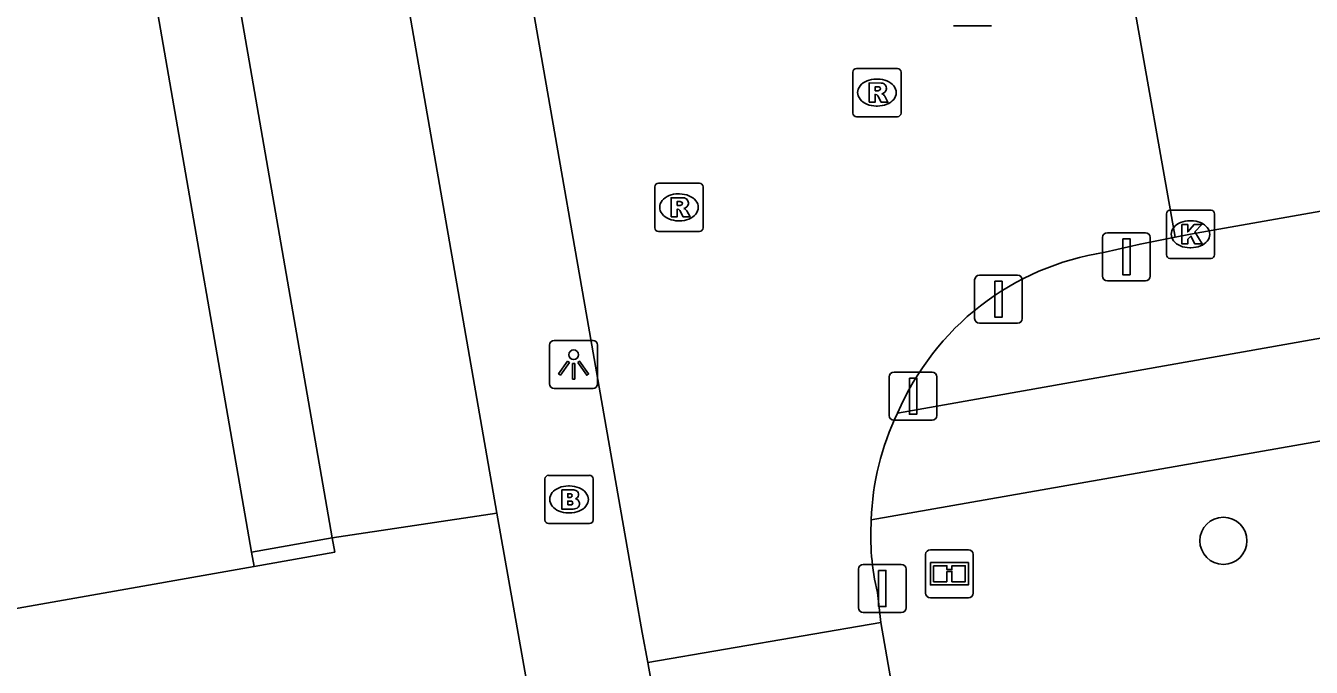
# Model space of a CAD drawing. Extents: x 162880 to 165536, y 384011 to 385179.
# Drawn here: x 164312.96 to 164339.66, y 384880.8 to 384894.12 of the extents above; entities that cross this region are included whole.
import ezdxf

# ---------------------------------------------------------------- set-up
doc = ezdxf.new("R2010")
doc.units = 0
for name, color, linetype in [('IMGEO_Afsluitpaal', 7, 'Continuous'), ('IMGEO_Boom', 7, 'Continuous'), ('IMGEO_Brandkraan', 7, 'Continuous'), ('IMGEO_Informatiebord', 7, 'Continuous'), ('IMGEO_Kolk', 7, 'Continuous'), ('IMGEO_Lichtpunt', 7, 'Continuous'), ('IMGEO_Muur', 7, 'Continuous'), ('IMGEO_Pand', 7, 'Continuous'), ('IMGEO_Rijbaan_lokaal_open', 7, 'Continuous'), ('IMGEO_Rioolput', 7, 'Continuous'), ('IMGEO_Voetpad_open', 7, 'Continuous')]:
    doc.layers.add(name, color=color, linetype=linetype)

msp = doc.modelspace()

# ---------------------------------------------------------------- linework, layer by layer
at = {"layer": 'IMGEO_Afsluitpaal'}
for p, q in [((164333.026, 384894.12), (164332.236, 384894.12)), ((164332.236, 384894.12), (164333.026, 384894.12)), ((164335.33, 384888.924), (164335.33, 384889.724)), ((164335.33, 384889.724), (164335.33, 384888.924)), ((164335.43, 384889.824), (164336.22, 384889.824)), ((164336.22, 384889.824), (164335.43, 384889.824)), ((164336.32, 384889.724), (164336.32, 384888.924)), ((164336.32, 384888.924), (164336.32, 384889.724)), ((164332.673, 384888.042), (164332.673, 384888.842)), ((164332.673, 384888.842), (164332.673, 384888.042)), ((164332.773, 384888.942), (164333.563, 384888.942)), ((164333.563, 384888.942), (164332.773, 384888.942)), ((164333.663, 384888.842), (164333.663, 384888.042)), ((164333.663, 384888.042), (164333.663, 384888.842)), ((164336.22, 384888.824), (164335.43, 384888.824)), ((164335.43, 384888.824), (164336.22, 384888.824)), ((164333.563, 384887.942), (164332.773, 384887.942)), ((164332.773, 384887.942), (164333.563, 384887.942)), ((164330.899, 384886.029), (164330.899, 384886.829)), ((164330.899, 384886.829), (164330.899, 384886.029)), ((164330.999, 384886.929), (164331.789, 384886.929)), ((164331.789, 384886.929), (164330.999, 384886.929)), ((164331.889, 384886.829), (164331.889, 384886.029)), ((164331.889, 384886.029), (164331.889, 384886.829)), ((164331.789, 384885.929), (164330.999, 384885.929)), ((164330.999, 384885.929), (164331.789, 384885.929)), ((164330.259, 384882.038), (164330.259, 384882.838)), ((164330.259, 384882.838), (164330.259, 384882.038)), ((164330.359, 384882.938), (164331.149, 384882.938)), ((164331.149, 384882.938), (164330.359, 384882.938)), ((164331.249, 384882.838), (164331.249, 384882.038)), ((164331.249, 384882.038), (164331.249, 384882.838)), ((164331.149, 384881.938), (164330.359, 384881.938)), ((164330.359, 384881.938), (164331.149, 384881.938))]:
    msp.add_line(p, q, dxfattribs=at)
for points in [[(164335.75, 384889.699), (164335.9, 384889.699), (164335.9, 384888.949), (164335.75, 384888.949), (164335.75, 384889.699)], [(164333.093, 384888.817), (164333.243, 384888.817), (164333.243, 384888.067), (164333.093, 384888.067), (164333.093, 384888.817)], [(164331.319, 384886.804), (164331.469, 384886.804), (164331.469, 384886.054), (164331.319, 384886.054), (164331.319, 384886.804)], [(164330.679, 384882.813), (164330.829, 384882.813), (164330.829, 384882.063), (164330.679, 384882.063), (164330.679, 384882.813)]]:
    msp.add_lwpolyline(points, dxfattribs=at)
for centre, start, end in [((164335.43, 384889.724), 90, 180), ((164335.43, 384889.724), 90, 180), ((164336.22, 384889.724), 0, 90), ((164336.22, 384889.724), 360, 90), ((164332.773, 384888.842), 90, 180), ((164332.773, 384888.842), 90, 180), ((164333.563, 384888.842), 0, 90), ((164333.563, 384888.842), 360, 90), ((164335.43, 384888.924), 180, 270), ((164335.43, 384888.924), 180, 270), ((164336.22, 384888.924), 270, 0), ((164336.22, 384888.924), 270, 0), ((164332.773, 384888.042), 180, 270), ((164332.773, 384888.042), 180, 270), ((164333.563, 384888.042), 270, 0), ((164333.563, 384888.042), 270, 0), ((164330.999, 384886.829), 90, 180), ((164330.999, 384886.829), 90, 180), ((164331.789, 384886.829), 0, 90), ((164331.789, 384886.829), 360, 90), ((164330.999, 384886.029), 180, 270), ((164330.999, 384886.029), 180, 270), ((164331.789, 384886.029), 270, 0), ((164331.789, 384886.029), 270, 0), ((164330.359, 384882.838), 90, 180), ((164330.359, 384882.838), 90, 180), ((164331.149, 384882.838), 0, 90), ((164331.149, 384882.838), 360, 90), ((164330.359, 384882.038), 180, 270), ((164330.359, 384882.038), 180, 270), ((164331.149, 384882.038), 270, 0), ((164331.149, 384882.038), 270, 0)]:
    msp.add_arc(centre, 0.1, start, end, dxfattribs=at)
at = {"layer": 'IMGEO_Boom'}
msp.add_circle((164337.839, 384883.427), 0.489, dxfattribs=at)
at = {"layer": 'IMGEO_Brandkraan'}
for p, q in [((164323.748, 384883.86), (164323.748, 384884.712)), ((164323.823, 384884.786), (164324.675, 384884.786)), ((164324.236, 384884.566), (164324.261, 384884.566)), ((164324.749, 384884.712), (164324.749, 384883.86)), ((164324.675, 384883.786), (164323.823, 384883.786)), ((164324.259, 384884.006), (164324.234, 384884.006))]:
    msp.add_line(p, q, dxfattribs=at)
for points in [[(164323.748, 384883.86), (164323.748, 384884.712)], [(164323.823, 384884.786), (164324.675, 384884.786)], [(164324.749, 384884.712), (164324.749, 384883.86)], [(164324.096, 384884.486), (164324.096, 384884.086), (164324.309, 384884.086)], [(164324.327, 384884.486), (164324.096, 384884.486)], [(164324.275, 384884.405), (164324.221, 384884.405), (164324.221, 384884.329)], [(164324.221, 384884.329), (164324.274, 384884.329)], [(164324.283, 384884.253), (164324.221, 384884.253), (164324.221, 384884.172)], [(164324.221, 384884.172), (164324.283, 384884.172)], [(164324.675, 384883.786), (164323.823, 384883.786)]]:
    msp.add_lwpolyline(points, dxfattribs=at)
for centre, radius, start, end in [((164323.825, 384884.71), 0.0765, 91.552, 178.448), ((164323.825, 384884.71), 0.0765, 91.552, 178.448), ((164324.673, 384884.71), 0.0765, 1.552, 88.448), ((164324.673, 384884.71), 0.0765, 1.552, 88.448), ((164324.276, 384884.367), 0.0379, 267.8285, 90.9355), ((164324.331, 384884.341), 0.145, 59.4692, 91.5367), ((164324.356, 384884.388), 0.0922, 285.5137, 58.1501), ((164324.361, 384884.196), 0.105, 301.3115, 78.989), ((164324.284, 384884.212), 0.0404, 269.8759, 90.5077), ((164324.315, 384884.337), 0.251, 268.6676, 293.5347), ((164323.825, 384883.862), 0.0765, 181.552, 268.448), ((164323.825, 384883.862), 0.0765, 181.552, 268.448), ((164324.673, 384883.862), 0.0765, 271.552, 358.448), ((164324.673, 384883.862), 0.0765, 271.552, 358.448)]:
    msp.add_arc(centre, radius, start, end, dxfattribs=at)
for centre, major_axis, ratio, start_param, end_param in [((164324.235, 384884.286), (-0.387, 0.002), 0.722429, 4.712389, 7.853982), ((164324.26, 384884.286), (-0.39, 0.002), 0.717154, 1.570796, 4.712389)]:
    msp.add_ellipse(centre, major_axis=major_axis, ratio=ratio, start_param=start_param, end_param=end_param, dxfattribs=at)
at = {"layer": 'IMGEO_Informatiebord'}
for p, q in [((164331.754, 384883.243), (164332.544, 384883.243)), ((164332.544, 384883.243), (164331.754, 384883.243)), ((164331.654, 384882.343), (164331.654, 384883.143)), ((164331.654, 384883.143), (164331.654, 384882.343)), ((164332.644, 384883.143), (164332.644, 384882.343)), ((164332.644, 384882.343), (164332.644, 384883.143)), ((164332.544, 384882.243), (164331.754, 384882.243)), ((164331.754, 384882.243), (164332.544, 384882.243))]:
    msp.add_line(p, q, dxfattribs=at)
for points in [[(164331.755, 384882.975), (164332.543, 384882.975), (164332.543, 384882.511), (164331.755, 384882.511), (164331.755, 384882.975)], [(164331.82, 384882.91), (164331.82, 384882.576), (164332.095, 384882.576), (164332.096, 384882.789), (164332.2, 384882.79), (164332.201, 384882.576), (164332.478, 384882.576), (164332.478, 384882.91), (164332.202, 384882.91), (164332.202, 384882.83), (164332.096, 384882.83), (164332.096, 384882.91), (164331.82, 384882.91)]]:
    msp.add_lwpolyline(points, dxfattribs=at)
for centre, start, end in [((164331.754, 384883.143), 90, 180), ((164331.754, 384883.143), 90, 180), ((164332.544, 384883.143), 0, 90), ((164332.544, 384883.143), 360, 90), ((164331.754, 384882.343), 180, 270), ((164331.754, 384882.343), 180, 270), ((164332.544, 384882.343), 270, 0), ((164332.544, 384882.343), 270, 0)]:
    msp.add_arc(centre, 0.1, start, end, dxfattribs=at)
at = {"layer": 'IMGEO_Kolk'}
for p, q in [((164336.655, 384889.365), (164336.655, 384890.217)), ((164336.73, 384890.291), (164337.582, 384890.291)), ((164337.656, 384890.217), (164337.656, 384889.365)), ((164337.143, 384890.071), (164337.168, 384890.071)), ((164337.166, 384889.511), (164337.141, 384889.511)), ((164337.582, 384889.291), (164336.73, 384889.291))]:
    msp.add_line(p, q, dxfattribs=at)
for points in [[(164336.655, 384889.365), (164336.655, 384890.217)], [(164336.73, 384890.291), (164337.582, 384890.291)], [(164337.656, 384890.217), (164337.656, 384889.365)], [(164336.976, 384889.991), (164337.099, 384889.991), (164337.099, 384889.84), (164337.229, 384889.991), (164337.393, 384889.991), (164337.247, 384889.84), (164337.4, 384889.591), (164337.248, 384889.591), (164337.163, 384889.755), (164337.099, 384889.688), (164337.099, 384889.591), (164336.976, 384889.591), (164336.976, 384889.991)], [(164337.582, 384889.291), (164336.73, 384889.291)]]:
    msp.add_lwpolyline(points, dxfattribs=at)
for centre, start, end in [((164336.732, 384890.215), 91.552, 178.448), ((164336.732, 384890.215), 91.552, 178.448), ((164337.58, 384890.215), 1.552, 88.448), ((164337.58, 384890.215), 1.552, 88.448), ((164336.732, 384889.367), 181.552, 268.448), ((164336.732, 384889.367), 181.552, 268.448), ((164337.58, 384889.367), 271.552, 358.448), ((164337.58, 384889.367), 271.552, 358.448)]:
    msp.add_arc(centre, 0.0765, start, end, dxfattribs=at)
for centre, major_axis, ratio, start_param, end_param in [((164337.142, 384889.791), (-0.387, 0.002), 0.722429, 4.712389, 7.853982), ((164337.167, 384889.791), (-0.39, 0.002), 0.717154, 1.570796, 4.712389)]:
    msp.add_ellipse(centre, major_axis=major_axis, ratio=ratio, start_param=start_param, end_param=end_param, dxfattribs=at)
at = {"layer": 'IMGEO_Lichtpunt'}
for p, q in [((164324.747, 384887.587), (164323.939, 384887.587)), ((164324.747, 384887.587), (164323.939, 384887.587)), ((164323.845, 384887.492), (164323.845, 384886.685)), ((164323.845, 384887.492), (164323.845, 384886.685)), ((164324.841, 384886.685), (164324.841, 384887.492)), ((164324.841, 384886.685), (164324.841, 384887.492)), ((164323.939, 384886.591), (164324.747, 384886.591)), ((164323.939, 384886.591), (164324.747, 384886.591))]:
    msp.add_line(p, q, dxfattribs=at)
for points in [[(164324.219, 384887.156), (164324.258, 384887.128), (164324.07, 384886.866), (164324.032, 384886.893), (164324.219, 384887.156)], [(164324.321, 384887.108), (164324.368, 384887.108), (164324.368, 384886.786), (164324.321, 384886.786), (164324.321, 384887.108)], [(164324.431, 384887.128), (164324.469, 384887.155), (164324.656, 384886.893), (164324.617, 384886.865), (164324.431, 384887.128)]]:
    msp.add_lwpolyline(points, dxfattribs=at)
msp.add_circle((164324.344, 384887.29), 0.0994, dxfattribs=at)
for centre, start, end in [((164323.939, 384887.492), 90, 180), ((164323.939, 384887.492), 90, 180), ((164324.747, 384887.492), 0, 90), ((164324.747, 384887.492), 0, 90), ((164323.939, 384886.685), 180, 270), ((164323.939, 384886.685), 180, 270), ((164324.747, 384886.685), 270, 0), ((164324.747, 384886.685), 270, 360)]:
    msp.add_arc(centre, 0.0946, start, end, dxfattribs=at)
at = {"layer": 'IMGEO_Muur'}
for points in [[(164317.656, 384883.192), (164319.33, 384883.488)], [(164319.33, 384883.488), (164319.382, 384883.193), (164317.707, 384882.897)]]:
    msp.add_lwpolyline(points, dxfattribs=at)
at = {"layer": 'IMGEO_Pand'}
for points in [[(164317.707, 384882.897), (164306.643, 384880.941), (164293.619, 384955.671)], [(164317.656, 384883.192), (164308.056, 384938.285)], [(164317.707, 384882.897), (164317.656, 384883.192)]]:
    msp.add_lwpolyline(points, dxfattribs=at)
at = {"layer": 'IMGEO_Rijbaan_lokaal_open'}
for points in [[(164325.882, 384880.904), (164325.766, 384881.521), (164325.505, 384883.017), (164322.925, 384897.778), (164322.796, 384898.523)], [(164336.835, 384889.729), (164335.956, 384894.69)], [(164363.408, 384894.423), (164360.533, 384893.919), (164337.156, 384889.792), (164336.835, 384889.729)], [(164335.381, 384889.417), (164336.11, 384889.587), (164336.835, 384889.729)], [(164330.654, 384882.354), (164330.723, 384881.732)], [(164325.882, 384880.904), (164330.723, 384881.732)], [(164330.723, 384881.732), (164331.347, 384878.17), (164334.754, 384858.773)], [(164330.136, 384856.566), (164326.515, 384877.363), (164325.882, 384880.904)]]:
    msp.add_lwpolyline(points, dxfattribs=at)
for centre, radius, start, end in [((164336.221, 384883.887), 5.593, 98.6388, 156.984), ((164335.854, 384883.718), 5.33, 153.7667, 178.4415), ((164335.558, 384883.53), 5.043, 176.2121, 193.4848)]:
    msp.add_arc(centre, radius, start, end, dxfattribs=at)
at = {"layer": 'IMGEO_Rioolput'}
for p, q in [((164330.143, 384892.306), (164330.143, 384893.158)), ((164330.218, 384893.232), (164331.07, 384893.232)), ((164331.144, 384893.158), (164331.144, 384892.306)), ((164330.631, 384893.012), (164330.656, 384893.012)), ((164330.654, 384892.452), (164330.629, 384892.452)), ((164331.07, 384892.232), (164330.218, 384892.232)), ((164326.031, 384889.924), (164326.031, 384890.776)), ((164326.106, 384890.85), (164326.958, 384890.85)), ((164327.032, 384890.776), (164327.032, 384889.924)), ((164326.519, 384890.63), (164326.544, 384890.63)), ((164326.542, 384890.07), (164326.517, 384890.07)), ((164326.958, 384889.85), (164326.106, 384889.85))]:
    msp.add_line(p, q, dxfattribs=at)
for points in [[(164330.143, 384892.306), (164330.143, 384893.158)], [(164330.218, 384893.232), (164331.07, 384893.232)], [(164331.144, 384893.158), (164331.144, 384892.306)], [(164330.732, 384892.93), (164330.48, 384892.932), (164330.48, 384892.532)], [(164330.658, 384892.851), (164330.604, 384892.851), (164330.604, 384892.77)], [(164330.48, 384892.532), (164330.604, 384892.532), (164330.604, 384892.694), (164330.615, 384892.694)], [(164330.604, 384892.77), (164330.656, 384892.77)], [(164330.662, 384892.665), (164330.733, 384892.532), (164330.873, 384892.532), (164330.808, 384892.658)], [(164331.07, 384892.232), (164330.218, 384892.232)], [(164326.031, 384889.924), (164326.031, 384890.776)], [(164326.106, 384890.85), (164326.958, 384890.85)], [(164327.032, 384890.776), (164327.032, 384889.924)], [(164326.62, 384890.548), (164326.368, 384890.55), (164326.368, 384890.15)], [(164326.546, 384890.469), (164326.492, 384890.469), (164326.492, 384890.388)], [(164326.368, 384890.15), (164326.492, 384890.15), (164326.492, 384890.312), (164326.503, 384890.312)], [(164326.492, 384890.388), (164326.544, 384890.388)], [(164326.55, 384890.283), (164326.621, 384890.15), (164326.761, 384890.15), (164326.696, 384890.276)], [(164326.958, 384889.85), (164326.106, 384889.85)]]:
    msp.add_lwpolyline(points, dxfattribs=at)
for centre, radius, start, end in [((164330.22, 384893.156), 0.0765, 91.552, 178.448), ((164330.22, 384893.156), 0.0765, 91.552, 178.448), ((164331.068, 384893.156), 0.0765, 1.552, 88.448), ((164331.068, 384893.156), 0.0765, 1.552, 88.448), ((164330.664, 384892.755), 0.0964, 77.0061, 93.1865), ((164330.678, 384892.812), 0.0378, 276.6634, 79.6772), ((164330.731, 384892.82), 0.109, 350.3612, 89.416), ((164330.614, 384892.641), 0.0533, 26.0293, 88.6989), ((164330.64, 384892.959), 0.19, 274.7715, 282.9687), ((164330.729, 384892.82), 0.112, 277.5842, 350.9817), ((164330.713, 384892.605), 0.108, 29.5134, 73.7905), ((164330.22, 384892.308), 0.0765, 181.552, 268.448), ((164330.22, 384892.308), 0.0765, 181.552, 268.448), ((164331.068, 384892.308), 0.0765, 271.552, 358.448), ((164331.068, 384892.308), 0.0765, 271.552, 358.448), ((164326.108, 384890.774), 0.0765, 91.552, 178.448), ((164326.108, 384890.774), 0.0765, 91.552, 178.448), ((164326.956, 384890.774), 0.0765, 1.552, 88.448), ((164326.956, 384890.774), 0.0765, 1.552, 88.448), ((164326.552, 384890.373), 0.0964, 77.0061, 93.1865), ((164326.566, 384890.43), 0.0378, 276.6634, 79.6772), ((164326.619, 384890.438), 0.109, 350.3612, 89.416), ((164326.502, 384890.259), 0.0533, 26.0293, 88.6989), ((164326.528, 384890.577), 0.19, 274.7715, 282.9687), ((164326.617, 384890.438), 0.112, 277.5842, 350.9817), ((164326.601, 384890.223), 0.108, 29.5134, 73.7905), ((164326.108, 384889.926), 0.0765, 181.552, 268.448), ((164326.108, 384889.926), 0.0765, 181.552, 268.448), ((164326.956, 384889.926), 0.0765, 271.552, 358.448), ((164326.956, 384889.926), 0.0765, 271.552, 358.448)]:
    msp.add_arc(centre, radius, start, end, dxfattribs=at)
for centre, major_axis, ratio, start_param, end_param in [((164330.63, 384892.732), (-0.387, 0.002), 0.722429, 4.712389, 7.853982), ((164330.655, 384892.732), (-0.39, 0.002), 0.717154, 1.570796, 4.712389), ((164326.518, 384890.35), (-0.387, 0.002), 0.722429, 4.712389, 7.853982), ((164326.543, 384890.35), (-0.39, 0.002), 0.717154, 1.570796, 4.712389)]:
    msp.add_ellipse(centre, major_axis=major_axis, ratio=ratio, start_param=start_param, end_param=end_param, dxfattribs=at)
at = {"layer": 'IMGEO_Voetpad_open'}
for points in [[(164313.128, 384939.147), (164322.75, 384883.999)], [(164309.731, 384938.57), (164319.33, 384883.488)], [(164331.073, 384886.074), (164353.918, 384890.128), (164354.935, 384891.689), (164360.296, 384892.656), (164361.749, 384891.483), (164363.843, 384891.845)], [(164364.147, 384889.763), (164362.112, 384889.402), (164360.574, 384890.555), (164355.327, 384889.627), (164354.16, 384888.007), (164330.526, 384883.863)], [(164322.75, 384883.999), (164322.998, 384882.594), (164323.847, 384877.796), (164316.22, 384876.459), (164317.13, 384870.931), (164322.857, 384871.952), (164322.06, 384876.544), (164324.002, 384876.909), (164327.398, 384857.353), (164324.684, 384856.872)], [(164322.75, 384883.999), (164319.33, 384883.488)]]:
    msp.add_lwpolyline(points, dxfattribs=at)

doc.saveas('drawing.dxf')
